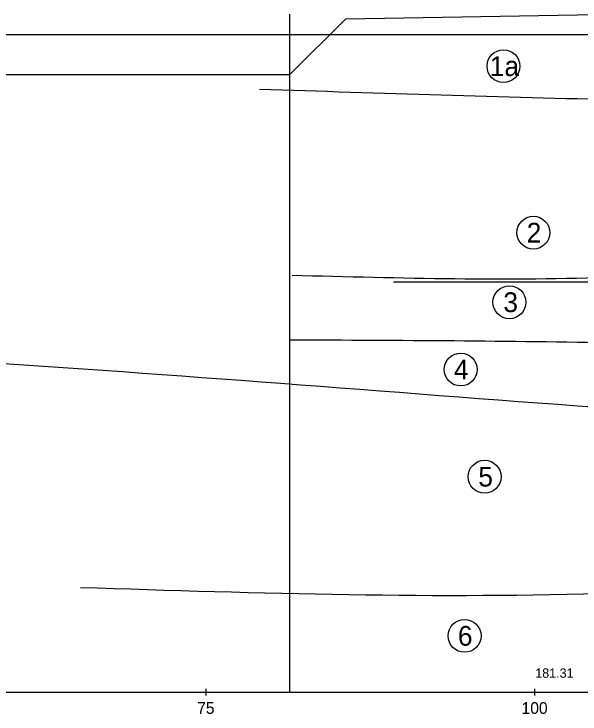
# Model space of a CAD drawing. Extents: x 3042 to 4120, y 576 to 2694.
# Drawn here: x 3306.7 to 3349.7, y 863.2 to 916.4 of the extents above; entities that cross this region are included whole.
import ezdxf

# ---------------------------------------------------------------- set-up
doc = ezdxf.new("R2010")
doc.units = 0
for name, color, linetype in [('17', 7, 'Continuous'), ('7', 7, 'Continuous'), ('HPV', 7, 'Continuous'), ('pomocna', 7, 'Continuous'), ('rozhraní', 7, 'Continuous')]:
    doc.layers.add(name, color=color, linetype=linetype)

msp = doc.modelspace()

# ---------------------------------------------------------------- linework, layer by layer
at = {"layer": '7'}
for p, q in [((3246.322, 864.859), (3629.082, 864.859)), ((3321.322, 864.605), (3321.322, 865.113)), ((3346.322, 864.605), (3346.322, 865.113))]:
    msp.add_line(p, q, dxfattribs=at)
at = {"layer": 'HPV'}
msp.add_spline([(3335.583, 896.048), (3352.572, 896.048), (3453.062, 896.51), (3557.332, 895.79), (3580.052, 892.49), (3619.082, 896.393), (3629.647, 896.393)], degree=3, dxfattribs=at)
at = {"layer": 'pomocna'}
for p, q in [((3327.702, 864.859), (3327.702, 916.409)), ((3234.272, 914.859), (3411.079, 914.859))]:
    msp.add_line(p, q, dxfattribs=at)
at = {"layer": 'rozhraní'}
for p, q in [((3331.944, 916.052), (3352.572, 916.409)), ((3327.702, 911.809), (3331.944, 916.052)), ((3263.552, 911.809), (3327.702, 911.809))]:
    msp.add_line(p, q, dxfattribs=at)
for centre in [(3343.931, 912.443), (3346.204, 899.787), (3344.384, 894.5), (3340.679, 889.386), (3342.499, 881.238), (3340.975, 869.141)]:
    msp.add_circle(centre, 1.25, dxfattribs=at)
for points in [[(3325.397, 910.703), (3339.185, 910.256), (3352.975, 909.909), (3362.639, 909.814), (3372.304, 909.791), (3403.865, 908.782)], [(3442.298, 897.95), (3431.332, 901.509), (3430.03, 901.453), (3426.658, 901.335), (3420.551, 901.17), (3409.531, 901.116), (3352.572, 896.409), (3327.866, 896.536)], [(3248.314, 891.859), (3256.322, 891.859), (3352.572, 886.409), (3431.332, 884.009), (3453.062, 885.409), (3491.522, 887.359), (3557.332, 884.659), (3580.052, 895.009), (3619.082, 891.259), (3629.275, 891.259)], [(3327.731, 891.649), (3352.636, 891.409), (3372.333, 890.691), (3392.015, 889.318), (3411.682, 887.89), (3431.332, 887.009), (3453.062, 886.909), (3491.522, 891.359), (3507.947, 889.803), (3524.477, 888.648), (3540.981, 888.049), (3549.184, 888.006), (3553.265, 888.057), (3557.332, 888.159), (3567.468, 889.054)], [(3311.777, 872.826), (3352.572, 872.409), (3453.062, 876.909), (3491.522, 872.859), (3557.332, 880.159), (3580.052, 879.009), (3619.082, 872.759), (3628.717, 873.273)]]:
    msp.add_spline(points, degree=3, dxfattribs=at)

# ---------------------------------------------------------------- texts
at = {"layer": '17'}
msp.add_text('181.31', height=0.7112, dxfattribs=at).set_placement((3346.349, 865.957))
at = {"layer": '7'}
for s, p in [('75', (3320.644, 863.214)), ('100', (3345.306, 863.214))]:
    msp.add_text(s, height=0.889, dxfattribs=at).set_placement(p)
at = {"layer": 'rozhraní'}
for s, p in [('1a', (3342.887, 911.693)), ('2', (3345.696, 899.037)), ('3', (3343.923, 893.75)), ('4', (3340.164, 888.636)), ('5', (3342.018, 880.488)), ('6', (3340.463, 868.391))]:
    msp.add_text(s, height=1.5, dxfattribs=at).set_placement(p)

doc.saveas('drawing.dxf')
